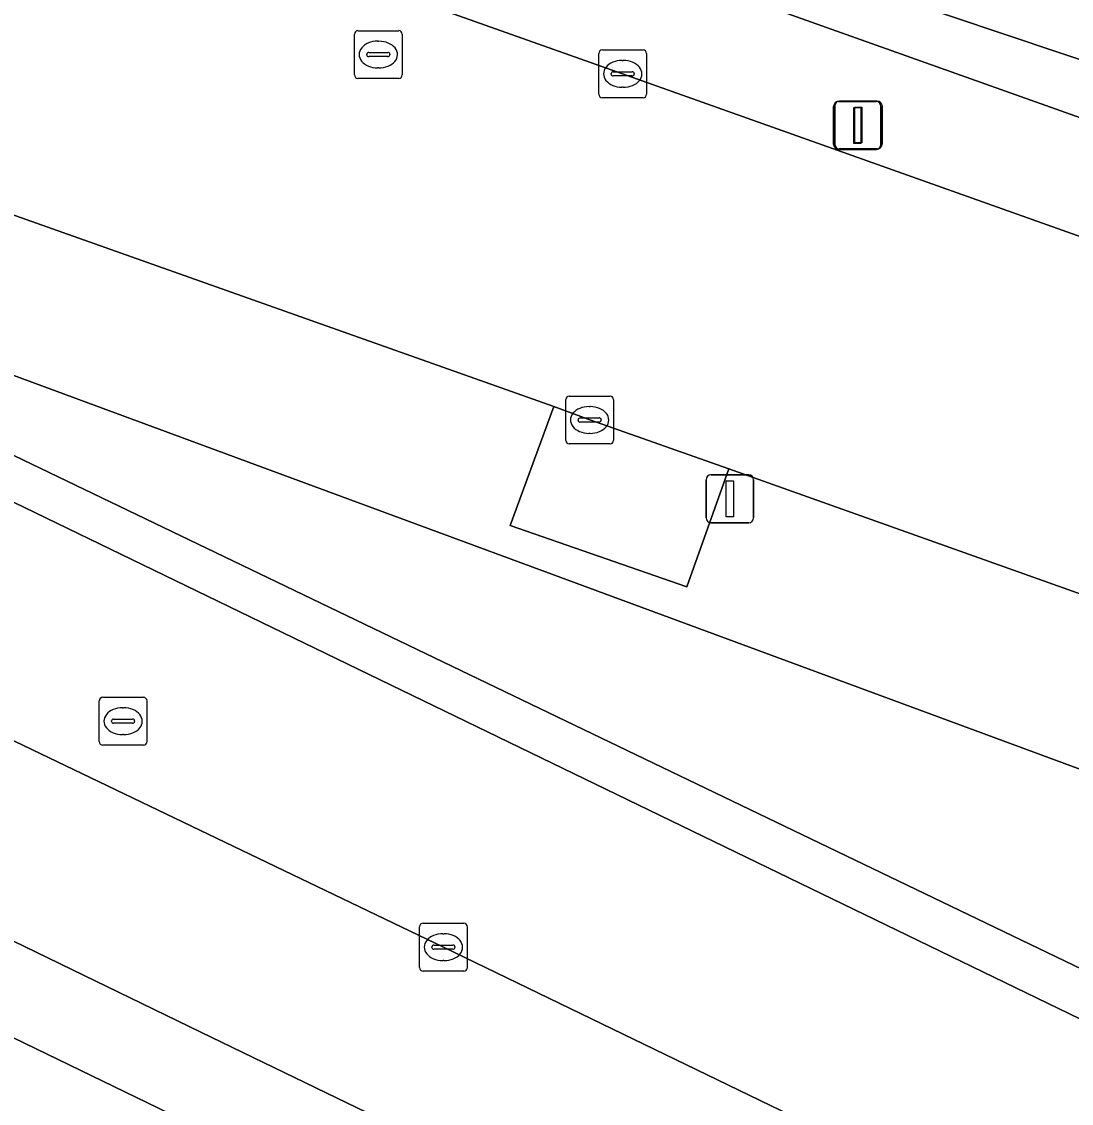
# Model space of a CAD drawing. Extents: x 155018 to 156648, y 383979 to 385733.
# Drawn here: x 155792.3 to 155814.26, y 385104.05 to 385126.67 of the extents above; entities that cross this region are included whole.
import ezdxf

# ---------------------------------------------------------------- set-up
doc = ezdxf.new("R2010")
doc.units = 0
for name, color, linetype in [('IMGEO_Berm_groen', 7, 'Continuous'), ('IMGEO_Berm_open', 7, 'Continuous'), ('IMGEO_Fietspad_gesloten', 7, 'Continuous'), ('IMGEO_Groenvoorziening', 7, 'Continuous'), ('IMGEO_Kolk', 7, 'Continuous'), ('IMGEO_Lichtmast', 7, 'Continuous'), ('IMGEO_OVBaan_gesloten', 7, 'Continuous'), ('IMGEO_Rijbaan_lokaal_gesloten', 7, 'Continuous'), ('IMGEO_Rioolput', 7, 'Continuous'), ('IMGEO_Voetpad_gesloten', 7, 'Continuous')]:
    doc.layers.add(name, color=color, linetype=linetype)

msp = doc.modelspace()

# ---------------------------------------------------------------- linework, layer by layer
at = {"layer": 'IMGEO_Berm_groen'}
for points in [[(155785.896, 385135.811), (155785.488, 385135.909), (155785.21, 385135.062), (155785.696, 385134.889), (155848.606, 385112.514)], [(155820.471, 385126.841), (155793.713, 385133.374), (155792.593, 385133.129), (155795.804, 385132.138), (155847.019, 385114.952), (155855.706, 385112.163), (155870.826, 385110.796), (155870.967, 385110.783), (155870.989, 385110.626), (155871.17, 385110.634)], [(155855.666, 385111.75), (155855.706, 385112.163), (155847.019, 385114.952), (155795.804, 385132.138), (155792.593, 385133.129), (155793.713, 385133.374), (155820.471, 385126.841)], [(155803.429, 385118.62), (155791.502, 385122.848), (155778.195, 385127.589), (155776.92, 385124.283)], [(155778.534, 385123.31), (155780.37, 385122.328), (155789.641, 385117.823), (155857.26, 385085.069), (155857.941, 385084.708), (155861.778, 385082.786), (155861.848, 385082.751)], [(155815.152, 385110.769), (155789.086, 385120.396), (155787.919, 385119.623), (155824.383, 385102.093), (155843.569, 385092.029), (155851.13, 385089.012), (155857.414, 385086.366)], [(155857.414, 385086.366), (155851.13, 385089.012), (155843.569, 385092.029), (155824.383, 385102.093), (155787.919, 385119.623), (155789.086, 385120.396), (155815.152, 385110.769), (155846.703, 385099.318), (155852.071, 385096.699), (155852.313, 385097.033), (155853.393, 385101.055), (155849.486, 385102.305), (155842.697, 385104.676), (155823.436, 385111.506), (155807.095, 385117.321), (155806.213, 385114.849), (155802.516, 385116.137), (155803.429, 385118.62)]]:
    msp.add_lwpolyline(points, dxfattribs=at)
at = {"layer": 'IMGEO_Berm_open'}
msp.add_lwpolyline([(155807.095, 385117.321), (155804.182, 385118.343), (155803.429, 385118.62), (155802.516, 385116.137), (155806.213, 385114.849)], close=True, dxfattribs=at)
at = {"layer": 'IMGEO_Fietspad_gesloten'}
for points in [[(155769.409, 385118.37), (155769.642, 385118.259), (155778.168, 385114.218), (155780.306, 385113.18), (155796.046, 385105.535), (155849.502, 385079.665), (155851.558, 385078.412)], [(155857.856, 385077.187), (155856.131, 385078.637), (155855.825, 385080.799), (155855.025, 385081.195), (155844.685, 385086.285), (155827.141, 385094.733), (155815.026, 385100.583), (155801.122, 385107.314), (155788.991, 385113.134), (155781.591, 385116.723), (155781.316, 385116.131), (155778.571, 385117.343)]]:
    msp.add_lwpolyline(points, dxfattribs=at)
at = {"layer": 'IMGEO_Groenvoorziening'}
msp.add_lwpolyline([(155779.509, 385111.533), (155769.03, 385116.56), (155768.476, 385116.828), (155765.02, 385114.974), (155764.43, 385113.324), (155810.841, 385091.052), (155812.906, 385095.337)], close=True, dxfattribs=at)
at = {"layer": 'IMGEO_Kolk'}
for p, q in [((155804.372, 385125.156), (155804.372, 385126.008)), ((155804.447, 385126.082), (155805.299, 385126.082)), ((155805.373, 385126.008), (155805.373, 385125.156)), ((155804.86, 385125.862), (155804.885, 385125.862)), ((155804.631, 385125.576), (155804.631, 385125.588)), ((155805.069, 385125.539), (155804.671, 385125.539)), ((155804.674, 385125.625), (155805.072, 385125.625)), ((155805.115, 385125.588), (155805.115, 385125.576)), ((155804.883, 385125.302), (155804.858, 385125.302)), ((155805.299, 385125.082), (155804.447, 385125.082)), ((155803.68, 385117.915), (155803.68, 385118.767)), ((155803.755, 385118.841), (155804.607, 385118.841)), ((155804.681, 385118.767), (155804.681, 385117.915)), ((155804.168, 385118.621), (155804.193, 385118.621)), ((155803.939, 385118.335), (155803.939, 385118.347)), ((155804.377, 385118.298), (155803.979, 385118.298)), ((155803.982, 385118.384), (155804.38, 385118.384)), ((155804.423, 385118.347), (155804.423, 385118.335)), ((155804.191, 385118.061), (155804.166, 385118.061)), ((155804.607, 385117.841), (155803.755, 385117.841)), ((155800.696, 385107.813), (155801.548, 385107.813)), ((155800.621, 385106.887), (155800.621, 385107.739)), ((155801.109, 385107.593), (155801.134, 385107.593)), ((155801.622, 385107.739), (155801.622, 385106.887)), ((155800.923, 385107.356), (155801.321, 385107.356)), ((155800.88, 385107.307), (155800.88, 385107.319)), ((155801.318, 385107.27), (155800.92, 385107.27)), ((155801.364, 385107.319), (155801.364, 385107.307)), ((155801.132, 385107.033), (155801.107, 385107.033)), ((155801.548, 385106.813), (155800.696, 385106.813))]:
    msp.add_line(p, q, dxfattribs=at)
for points in [[(155804.372, 385125.156), (155804.372, 385126.008)], [(155804.447, 385126.082), (155805.299, 385126.082)], [(155805.373, 385126.008), (155805.373, 385125.156)], [(155805.299, 385125.082), (155804.447, 385125.082)], [(155803.68, 385117.915), (155803.68, 385118.767)], [(155803.755, 385118.841), (155804.607, 385118.841)], [(155804.681, 385118.767), (155804.681, 385117.915)], [(155804.607, 385117.841), (155803.755, 385117.841)], [(155800.696, 385107.813), (155801.548, 385107.813)], [(155800.621, 385106.887), (155800.621, 385107.739)], [(155801.622, 385107.739), (155801.622, 385106.887)], [(155801.548, 385106.813), (155800.696, 385106.813)]]:
    msp.add_lwpolyline(points, dxfattribs=at)
for centre, radius, start, end in [((155804.449, 385126.006), 0.0765, 91.552, 178.448), ((155804.449, 385126.006), 0.0765, 91.552, 178.448), ((155805.297, 385126.006), 0.0765, 1.552, 88.448), ((155805.297, 385126.006), 0.0765, 1.552, 88.448), ((155804.671, 385125.585), 0.0403, 85.8775, 175.7526), ((155804.668, 385125.575), 0.0366, 178.938, 274.7102), ((155805.072, 385125.582), 0.043, 264.8664, 352.4533), ((155805.076, 385125.587), 0.0386, 1.7309, 96.639), ((155804.449, 385125.158), 0.0765, 181.552, 268.448), ((155804.449, 385125.158), 0.0765, 181.552, 268.448), ((155805.297, 385125.158), 0.0765, 271.552, 358.448), ((155805.297, 385125.158), 0.0765, 271.552, 358.448), ((155803.757, 385118.765), 0.0765, 91.552, 178.448), ((155803.757, 385118.765), 0.0765, 91.552, 178.448), ((155804.605, 385118.765), 0.0765, 1.552, 88.448), ((155804.605, 385118.765), 0.0765, 1.552, 88.448), ((155803.979, 385118.344), 0.0403, 85.8775, 175.7526), ((155803.976, 385118.334), 0.0366, 178.938, 274.7102), ((155804.38, 385118.341), 0.043, 264.8664, 352.4533), ((155804.384, 385118.346), 0.0386, 1.7309, 96.639), ((155803.757, 385117.917), 0.0765, 181.552, 268.448), ((155803.757, 385117.917), 0.0765, 181.552, 268.448), ((155804.605, 385117.917), 0.0765, 271.552, 358.448), ((155804.605, 385117.917), 0.0765, 271.552, 358.448), ((155800.698, 385107.737), 0.0765, 91.552, 178.448), ((155800.698, 385107.737), 0.0765, 91.552, 178.448), ((155801.546, 385107.737), 0.0765, 1.552, 88.448), ((155801.546, 385107.737), 0.0765, 1.552, 88.448), ((155800.92, 385107.316), 0.0403, 85.8775, 175.7526), ((155801.325, 385107.318), 0.0386, 1.7309, 96.639), ((155800.917, 385107.306), 0.0366, 178.938, 274.7102), ((155801.321, 385107.313), 0.043, 264.8664, 352.4533), ((155800.698, 385106.889), 0.0765, 181.552, 268.448), ((155800.698, 385106.889), 0.0765, 181.552, 268.448), ((155801.546, 385106.889), 0.0765, 271.552, 358.448), ((155801.546, 385106.889), 0.0765, 271.552, 358.448)]:
    msp.add_arc(centre, radius, start, end, dxfattribs=at)
for centre, major_axis, ratio, start_param, end_param in [((155804.859, 385125.582), (-0.387, 0.002), 0.722429, 4.712389, 7.853982), ((155804.884, 385125.582), (-0.39, 0.002), 0.717154, 1.570796, 4.712389), ((155804.167, 385118.341), (-0.387, 0.002), 0.722429, 4.712389, 7.853982), ((155804.192, 385118.341), (-0.39, 0.002), 0.717154, 1.570796, 4.712389), ((155801.108, 385107.313), (-0.387, 0.002), 0.722429, 4.712389, 7.853982), ((155801.133, 385107.313), (-0.39, 0.002), 0.717154, 1.570796, 4.712389)]:
    msp.add_ellipse(centre, major_axis=major_axis, ratio=ratio, start_param=start_param, end_param=end_param, dxfattribs=at)
at = {"layer": 'IMGEO_Lichtmast'}
for p, q in [((155809.386, 385125.002), (155810.176, 385125.002)), ((155810.176, 385125.002), (155809.386, 385125.002)), ((155809.409, 385125.012), (155810.199, 385125.012)), ((155810.199, 385125.012), (155809.409, 385125.012)), ((155809.286, 385124.102), (155809.286, 385124.902)), ((155809.286, 385124.902), (155809.286, 385124.102)), ((155809.309, 385124.112), (155809.309, 385124.912)), ((155809.309, 385124.912), (155809.309, 385124.112)), ((155810.276, 385124.902), (155810.276, 385124.102)), ((155810.276, 385124.102), (155810.276, 385124.902)), ((155810.299, 385124.912), (155810.299, 385124.112)), ((155810.299, 385124.112), (155810.299, 385124.912)), ((155810.176, 385124.002), (155809.386, 385124.002)), ((155809.386, 385124.002), (155810.176, 385124.002)), ((155810.199, 385124.012), (155809.409, 385124.012)), ((155809.409, 385124.012), (155810.199, 385124.012)), ((155806.62, 385116.292), (155806.62, 385117.092)), ((155806.62, 385117.092), (155806.62, 385116.292)), ((155806.72, 385117.192), (155807.51, 385117.192)), ((155807.51, 385117.192), (155806.72, 385117.192)), ((155807.61, 385117.092), (155807.61, 385116.292)), ((155807.61, 385116.292), (155807.61, 385117.092)), ((155807.51, 385116.192), (155806.72, 385116.192)), ((155806.72, 385116.192), (155807.51, 385116.192))]:
    msp.add_line(p, q, dxfattribs=at)
for points in [[(155809.706, 385124.877), (155809.856, 385124.877), (155809.856, 385124.127), (155809.706, 385124.127), (155809.706, 385124.877)], [(155809.729, 385124.887), (155809.879, 385124.887), (155809.879, 385124.137), (155809.729, 385124.137), (155809.729, 385124.887)], [(155807.04, 385117.067), (155807.19, 385117.067), (155807.19, 385116.317), (155807.04, 385116.317), (155807.04, 385117.067)]]:
    msp.add_lwpolyline(points, dxfattribs=at)
for centre, start, end in [((155809.386, 385124.902), 90, 180), ((155809.386, 385124.902), 90, 180), ((155809.409, 385124.912), 90, 180), ((155809.409, 385124.912), 90, 180), ((155810.176, 385124.902), 0, 90), ((155810.176, 385124.902), 360, 90), ((155810.199, 385124.912), 0, 90), ((155810.199, 385124.912), 360, 90), ((155809.386, 385124.102), 180, 270), ((155809.386, 385124.102), 180, 270), ((155809.409, 385124.112), 180, 270), ((155809.409, 385124.112), 180, 270), ((155810.176, 385124.102), 270, 0), ((155810.176, 385124.102), 270, 0), ((155810.199, 385124.112), 270, 0), ((155810.199, 385124.112), 270, 0), ((155806.72, 385117.092), 90, 180), ((155806.72, 385117.092), 90, 180), ((155807.51, 385117.092), 0, 90), ((155807.51, 385117.092), 360, 90), ((155806.72, 385116.292), 180, 270), ((155806.72, 385116.292), 180, 270), ((155807.51, 385116.292), 270, 0), ((155807.51, 385116.292), 270, 0)]:
    msp.add_arc(centre, 0.1, start, end, dxfattribs=at)
at = {"layer": 'IMGEO_OVBaan_gesloten'}
for points in [[(155686.135, 385162.154), (155740.672, 385142.775), (155740.962, 385142.751), (155748.65, 385140.032), (155752.231, 385138.761), (155759.826, 385136.074), (155760.077, 385135.958), (155773.864, 385129.628), (155776.706, 385128.316), (155778.012, 385127.654), (155778.195, 385127.589), (155791.502, 385122.848), (155803.429, 385118.62), (155804.182, 385118.343), (155807.095, 385117.321), (155823.436, 385111.506)], [(155825.054, 385118.41), (155804.872, 385125.581), (155793.16, 385129.736), (155782.136, 385133.64), (155780.664, 385134.161), (155780.272, 385134.226), (155779.04, 385134.464), (155775.923, 385135.343), (155755.524, 385141.078), (155753.576, 385141.744), (155750.016, 385143.02), (155744.273, 385145.07), (155744.054, 385145.242), (155731.549, 385149.692)]]:
    msp.add_lwpolyline(points, dxfattribs=at)
at = {"layer": 'IMGEO_Rijbaan_lokaal_gesloten'}
for points in [[(155778.883, 385118.017), (155781.591, 385116.723), (155788.991, 385113.134), (155801.122, 385107.314), (155815.026, 385100.583), (155827.141, 385094.733), (155844.685, 385086.285), (155855.025, 385081.195), (155855.825, 385080.799), (155859.194, 385079.093)], [(155862.525, 385082.346), (155861.848, 385082.751), (155861.778, 385082.786), (155857.941, 385084.708), (155857.26, 385085.069), (155789.641, 385117.823)]]:
    msp.add_lwpolyline(points, dxfattribs=at)
at = {"layer": 'IMGEO_Rioolput'}
for p, q in [((155799.259, 385125.559), (155799.259, 385126.411)), ((155799.334, 385126.485), (155800.186, 385126.485)), ((155800.26, 385126.411), (155800.26, 385125.559)), ((155799.747, 385126.265), (155799.772, 385126.265)), ((155799.518, 385125.979), (155799.518, 385125.991)), ((155799.956, 385125.942), (155799.558, 385125.942)), ((155799.561, 385126.028), (155799.959, 385126.028)), ((155800.002, 385125.991), (155800.002, 385125.979)), ((155799.77, 385125.705), (155799.745, 385125.705)), ((155800.186, 385125.485), (155799.334, 385125.485)), ((155793.919, 385111.614), (155793.919, 385112.466)), ((155793.994, 385112.54), (155794.846, 385112.54)), ((155794.92, 385112.466), (155794.92, 385111.614)), ((155794.407, 385112.32), (155794.432, 385112.32)), ((155794.178, 385112.034), (155794.178, 385112.046)), ((155794.616, 385111.997), (155794.218, 385111.997)), ((155794.221, 385112.083), (155794.619, 385112.083)), ((155794.662, 385112.046), (155794.662, 385112.034)), ((155794.43, 385111.76), (155794.405, 385111.76)), ((155794.846, 385111.54), (155793.994, 385111.54))]:
    msp.add_line(p, q, dxfattribs=at)
for points in [[(155799.259, 385125.559), (155799.259, 385126.411)], [(155799.334, 385126.485), (155800.186, 385126.485)], [(155800.26, 385126.411), (155800.26, 385125.559)], [(155800.186, 385125.485), (155799.334, 385125.485)], [(155793.919, 385111.614), (155793.919, 385112.466)], [(155793.994, 385112.54), (155794.846, 385112.54)], [(155794.92, 385112.466), (155794.92, 385111.614)], [(155794.846, 385111.54), (155793.994, 385111.54)]]:
    msp.add_lwpolyline(points, dxfattribs=at)
for centre, radius, start, end in [((155799.336, 385126.409), 0.0765, 91.552, 178.448), ((155799.336, 385126.409), 0.0765, 91.552, 178.448), ((155800.184, 385126.409), 0.0765, 1.552, 88.448), ((155800.184, 385126.409), 0.0765, 1.552, 88.448), ((155799.558, 385125.988), 0.0403, 85.8775, 175.7526), ((155799.555, 385125.978), 0.0366, 178.938, 274.7102), ((155799.959, 385125.985), 0.043, 264.8664, 352.4533), ((155799.963, 385125.99), 0.0386, 1.7309, 96.639), ((155799.336, 385125.561), 0.0765, 181.552, 268.448), ((155799.336, 385125.561), 0.0765, 181.552, 268.448), ((155800.184, 385125.561), 0.0765, 271.552, 358.448), ((155800.184, 385125.561), 0.0765, 271.552, 358.448), ((155793.996, 385112.464), 0.0765, 91.552, 178.448), ((155793.996, 385112.464), 0.0765, 91.552, 178.448), ((155794.844, 385112.464), 0.0765, 1.552, 88.448), ((155794.844, 385112.464), 0.0765, 1.552, 88.448), ((155794.218, 385112.043), 0.0403, 85.8775, 175.7526), ((155794.215, 385112.033), 0.0366, 178.938, 274.7102), ((155794.619, 385112.04), 0.043, 264.8664, 352.4533), ((155794.623, 385112.045), 0.0386, 1.7309, 96.639), ((155793.996, 385111.616), 0.0765, 181.552, 268.448), ((155793.996, 385111.616), 0.0765, 181.552, 268.448), ((155794.844, 385111.616), 0.0765, 271.552, 358.448), ((155794.844, 385111.616), 0.0765, 271.552, 358.448)]:
    msp.add_arc(centre, radius, start, end, dxfattribs=at)
for centre, major_axis, ratio, start_param, end_param in [((155799.746, 385125.985), (-0.387, 0.002), 0.722429, 4.712389, 7.853982), ((155799.771, 385125.985), (-0.39, 0.002), 0.717154, 1.570796, 4.712389), ((155794.406, 385112.04), (-0.387, 0.002), 0.722429, 4.712389, 7.853982), ((155794.431, 385112.04), (-0.39, 0.002), 0.717154, 1.570796, 4.712389)]:
    msp.add_ellipse(centre, major_axis=major_axis, ratio=ratio, start_param=start_param, end_param=end_param, dxfattribs=at)
at = {"layer": 'IMGEO_Voetpad_gesloten'}
for points in [[(155785.696, 385134.889), (155785.21, 385135.062), (155785.488, 385135.909), (155783.035, 385136.5), (155782.136, 385133.64), (155793.16, 385129.736), (155804.872, 385125.581), (155825.054, 385118.41), (155850.149, 385109.513), (155854.83, 385107.776), (155860.708, 385105.533), (155861.284, 385105.323), (155861.726, 385105.159), (155862.217, 385104.966), (155862.396, 385104.903), (155862.98, 385107.883), (155862.58, 385108.026), (155859.276, 385109.315), (155857.423, 385109.486), (155857.459, 385109.888), (155857.777, 385109.872), (155857.489, 385111.575), (155855.666, 385111.75)], [(155848.606, 385112.514), (155785.696, 385134.889)], [(155851.558, 385078.412), (155849.502, 385079.665), (155796.046, 385105.535), (155780.306, 385113.18), (155779.509, 385111.533), (155812.906, 385095.337), (155813.994, 385094.809), (155847.775, 385078.426), (155850.56, 385076.884)]]:
    msp.add_lwpolyline(points, dxfattribs=at)

doc.saveas('drawing.dxf')
